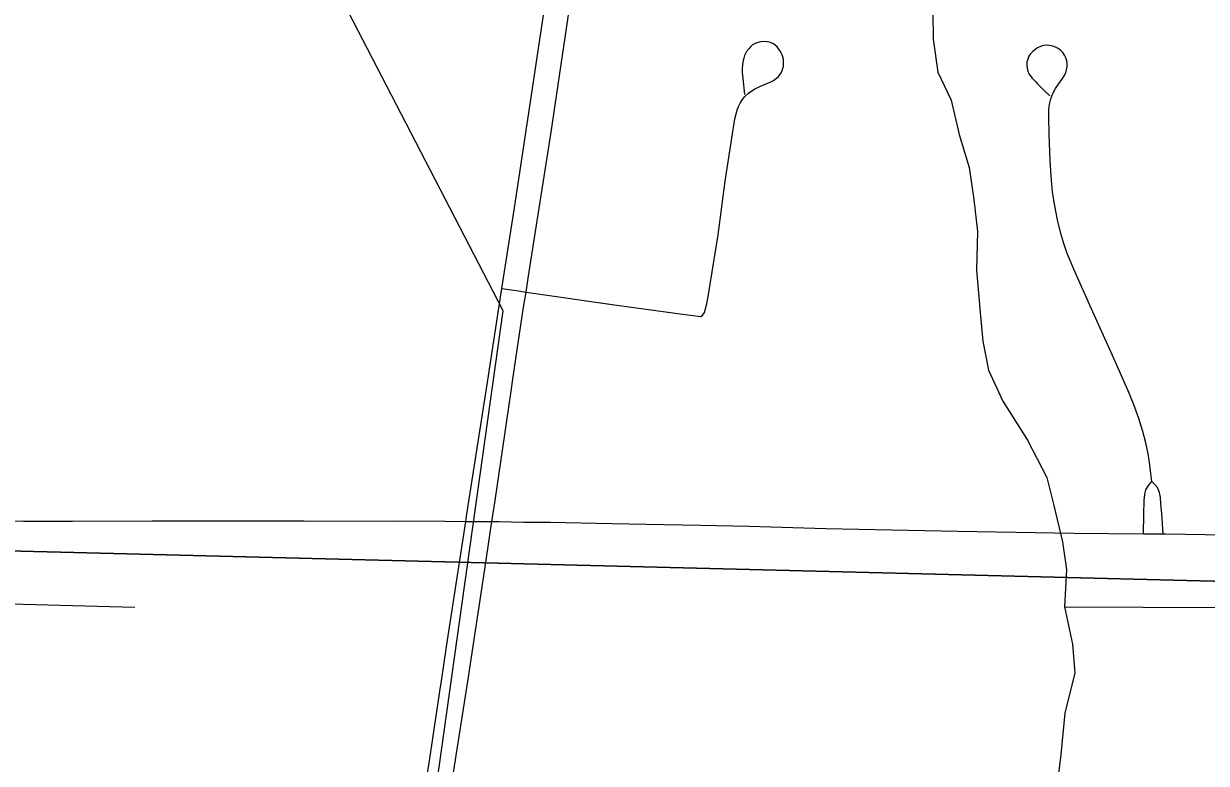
# Model space of a CAD drawing. Extents: x 0 to 34, y 0 to 22.
# Drawn here: x 2.7889 to 3.2109, y 15.8907 to 16.1546 of the extents above; entities that cross this region are included whole.
import ezdxf

# ---------------------------------------------------------------- set-up
doc = ezdxf.new("R2010")
doc.units = 0
for name, color, linetype in [('GM_X_City_Street', 7, 'Continuous'), ('GM_X_Corporation', 7, 'Continuous'), ('GM_X_Minor_River', 7, 'Continuous'), ('GM_X_Rail_Line', 7, 'Continuous'), ('GM_X_State_Route', 7, 'Continuous'), ('GM_X_Township_Road', 7, 'Continuous')]:
    doc.layers.add(name, color=color, linetype=linetype)

msp = doc.modelspace()

# ---------------------------------------------------------------- linework, layer by layer
at = {"layer": 'GM_X_City_Street'}
for points in [[(3.03051, 16.05018), (3.03131, 16.05074), (3.03182, 16.05156), (3.03226, 16.05288), (3.03266, 16.05471), (3.03333, 16.058), (3.03391, 16.06169), (3.03671, 16.07932), (3.03927, 16.09846), (3.04163, 16.11384), (3.04271, 16.12069), (3.04311, 16.12241), (3.04355, 16.12381), (3.04402, 16.12505), (3.04461, 16.12623), (3.04515, 16.12721), (3.04569, 16.1279), (3.04623, 16.12861), (3.04751, 16.12984), (3.04984, 16.13137), (3.05268, 16.13269), (3.05552, 16.13385), (3.05642, 16.13439), (3.05699, 16.13474), (3.05823, 16.13582), (3.05923, 16.13714), (3.0596, 16.13795), (3.05983, 16.13865), (3.06004, 16.13946), (3.0601, 16.14027), (3.06009, 16.14113), (3.05999, 16.14192), (3.05953, 16.14352), (3.05923, 16.14426), (3.05877, 16.14502), (3.05774, 16.14635), (3.05707, 16.14696), (3.05648, 16.1474), (3.05503, 16.14802), (3.0542, 16.1482), (3.0534, 16.14824), (3.05182, 16.14814), (3.05049, 16.14774), (3.04973, 16.14744), (3.04903, 16.14706), (3.04833, 16.14646), (3.04774, 16.14582), (3.04685, 16.14466), (3.04618, 16.14332), (3.0459, 16.14236), (3.0457, 16.1415), (3.04547, 16.14016), (3.04531, 16.13843), (3.04529, 16.13721), (3.04551, 16.13508), (3.04618, 16.12942)], [(2.95948, 16.06016), (2.96544, 16.05929), (2.9682, 16.0589), (3.00057, 16.05421), (3.02321, 16.05113), (3.03051, 16.05018)]]:
    msp.add_lwpolyline(points, dxfattribs=at)
at = {"layer": 'GM_X_Corporation'}
for points in [[(2.42805, 16.48466), (3.03135, 16.48013), (3.12398, 16.29055), (3.43407, 16.44072), (3.42156, 15.95047), (2.41416, 15.97585)], [(2.41416, 15.97585), (3.42156, 15.95047), (3.40873, 14.94631), (2.39105, 14.96729)]]:
    msp.add_lwpolyline(points, close=True, dxfattribs=at)
at = {"layer": 'GM_X_Minor_River'}
for points in [[(3.1133, 16.15858), (3.1135, 16.14908), (3.11517, 16.13728), (3.1199, 16.12732), (3.12269, 16.11512), (3.12625, 16.10328), (3.12793, 16.09186), (3.12922, 16.08044), (3.12897, 16.06678), (3.13019, 16.05157), (3.13114, 16.0413), (3.13321, 16.03101), (3.13829, 16.01991), (3.1471, 16.00607), (3.15403, 15.99266), (3.15649, 15.98274), (3.15965, 15.96977), (3.16098, 15.95987), (3.16035, 15.9466), (3.16312, 15.93326), (3.16406, 15.92299), (3.16039, 15.90863), (3.15898, 15.89385), (3.15765, 15.88324)], [(2.82851, 15.94632), (2.69101, 15.95002), (2.58302, 15.95545), (2.54713, 15.95612), (2.41152, 15.95979), (2.2495, 15.96622)], [(3.16035, 15.9466), (3.24462, 15.94617), (3.31599, 15.94294), (3.34392, 15.9409), (3.36168, 15.94057), (3.37901, 15.93797), (3.40388, 15.93371), (3.43109, 15.93358), (3.44887, 15.93439), (3.48516, 15.93523)]]:
    msp.add_lwpolyline(points, dxfattribs=at)
at = {"layer": 'GM_X_Rail_Line'}
msp.add_lwpolyline([(2.65698, 14.1), (2.90883, 15.68759), (2.96003, 16.05223), (2.64019, 16.66968)], dxfattribs=at)
at = {"layer": 'GM_X_State_Route'}
for points in [[(2.96273, 16.02263), (2.96361, 16.02864), (2.96727, 16.0535), (2.9682, 16.0589), (2.96896, 16.06382), (2.97248, 16.08656), (2.97713, 16.11594), (2.98727, 16.18442)], [(2.93161, 15.87834), (2.93373, 15.89159), (2.93769, 15.91806), (2.93787, 15.91929), (2.94015, 15.93466), (2.94665, 15.97704), (2.94694, 15.97894), (2.95454, 16.02748), (2.95948, 16.06016), (2.96404, 16.08896), (2.96956, 16.12525), (2.97327, 16.15049), (2.97576, 16.16646)], [(2.93916, 15.86694), (2.94136, 15.88145), (2.94756, 15.92072), (2.95347, 15.95999), (2.956, 15.97698), (2.95713, 15.98457), (2.96273, 16.02263)]]:
    msp.add_lwpolyline(points, dxfattribs=at)
at = {"layer": 'GM_X_Township_Road'}
msp.add_line((3.16367, 15.9728), (3.18855, 15.97262), dxfattribs=at)
for points in [[(3.19154, 15.99132), (3.19103, 15.99508), (3.1908, 15.99724), (3.19017, 16.00131), (3.18927, 16.00554), (3.18832, 16.00912), (3.18685, 16.01382), (3.18495, 16.01905), (3.18307, 16.02362), (3.17806, 16.03499), (3.16979, 16.05313), (3.16396, 16.06623), (3.16131, 16.0726), (3.16005, 16.07615), (3.15897, 16.07978), (3.15779, 16.08467), (3.15682, 16.0896), (3.15608, 16.09457), (3.15551, 16.10019), (3.15519, 16.10581), (3.15479, 16.11516), (3.1547, 16.12143), (3.15478, 16.12398), (3.15497, 16.12592), (3.15539, 16.12785), (3.1561, 16.12971), (3.15706, 16.13146), (3.15817, 16.13306), (3.15963, 16.13505), (3.16025, 16.13604), (3.16074, 16.13706), (3.16109, 16.13811), (3.16127, 16.13918), (3.16129, 16.14028), (3.16114, 16.14136), (3.16081, 16.14242), (3.16034, 16.14341), (3.15973, 16.14432), (3.15897, 16.14512), (3.1581, 16.14578), (3.15714, 16.1463), (3.1561, 16.14666), (3.15502, 16.14686), (3.15392, 16.14691), (3.15281, 16.14679), (3.15175, 16.14651), (3.15074, 16.14607), (3.14981, 16.14547), (3.14896, 16.14475), (3.14822, 16.14392), (3.14762, 16.14299), (3.14719, 16.14199), (3.14693, 16.14095), (3.14685, 16.13987), (3.14694, 16.13877), (3.1472, 16.1377), (3.14763, 16.13668), (3.14879, 16.13517), (3.14994, 16.13402), (3.15085, 16.13304), (3.152, 16.13189), (3.15323, 16.13064), (3.15512, 16.12892)], [(3.18855, 15.97262), (3.18868, 15.97955), (3.18878, 15.98453), (3.18899, 15.98671), (3.1894, 15.98836), (3.19025, 15.98981), (3.19154, 15.99132)], [(3.19554, 15.97257), (3.195, 15.97989), (3.19475, 15.98334), (3.19459, 15.98556), (3.19426, 15.98738), (3.19352, 15.9891), (3.19254, 15.99018), (3.19154, 15.99132)], [(2.74088, 15.97769), (2.78888, 15.97711), (2.80632, 15.97712), (2.83487, 15.97729), (2.85944, 15.9773), (2.87561, 15.97731), (2.88898, 15.97728), (2.90344, 15.97719), (2.92099, 15.9772), (2.93929, 15.97709), (2.94665, 15.97704)], [(2.94665, 15.97704), (2.956, 15.97698), (2.95846, 15.97697), (2.96724, 15.97684), (2.97677, 15.97673), (2.99883, 15.97636), (3.01738, 15.97599), (3.03042, 15.97574), (3.04772, 15.97538), (3.07516, 15.9745), (3.1223, 15.97353), (3.16367, 15.9728)], [(3.18855, 15.97262), (3.19554, 15.97257), (3.1965, 15.97256), (3.22458, 15.9722)]]:
    msp.add_lwpolyline(points, dxfattribs=at)

doc.saveas('drawing.dxf')
